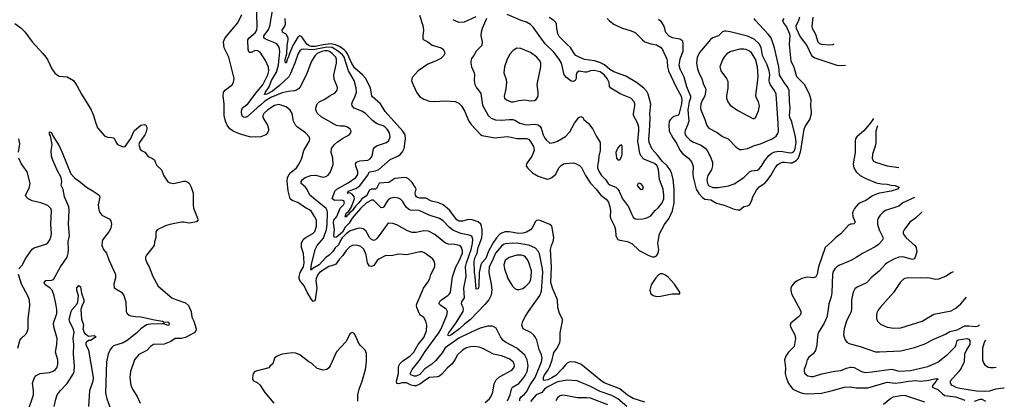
# Model space of a CAD drawing. Header units: inches. Extents: x 1173000 to 1307049, y 522583 to 678455.
# Tile 604 of 617: x 1251421 to 1261577, y 634884 to 638797. Entities that reach past the tile are written whole.
import ezdxf

# ---------------------------------------------------------------- set-up
doc = ezdxf.new("R2010")
doc.units = ezdxf.units.IN
doc.header["$MEASUREMENT"] = 0
doc.layers.add('B2653', color=7, linetype='Continuous')
doc.layers.add('B2663', color=7, linetype='Continuous')

msp = doc.modelspace()

# ---------------------------------------------------------------- linework, layer by layer
at = {"layer": 'B2653', "color": 5}
for points, elevation in [([(1256453, 634870), (1256482, 634930), (1256494, 634990), (1256503, 635010), (1256570, 635049), (1256610, 635096), (1256634, 635130), (1256654, 635170), (1256666, 635230), (1256656, 635290), (1256630, 635339), (1256550, 635411), (1256432, 635472), (1256409, 635489), (1256380, 635530), (1256336, 635616), (1256313, 635633), (1256297, 635637), (1256250, 635638), (1256170, 635617), (1256070, 635574), (1255950, 635514), (1255810, 635416), (1255778, 635362), (1255714, 635286), (1255673, 635247), (1255600, 635200), (1255550, 635141), (1255510, 635122), (1255490, 635123), (1255457, 635137), (1255448, 635150), (1255468, 635190), (1255540, 635280), (1255604, 635376), (1255746, 635570), (1255768, 635610), (1255826, 635750), (1255833, 635790), (1255823, 635810), (1255765, 635850), (1255748, 635870), (1255752, 635890), (1255771, 635910), (1255842, 635958), (1255855, 635970), (1255864, 635990), (1255887, 636147), (1255919, 636250), (1255950, 636305), (1255988, 636390), (1255990, 636410), (1255982, 636442), (1255970, 636459), (1255953, 636470), (1255910, 636480), (1255845, 636485), (1255814, 636494), (1255703, 636583), (1255637, 636617), (1255590, 636622), (1255510, 636604), (1255470, 636605), (1255422, 636622), (1255310, 636684), (1255270, 636698), (1255230, 636700), (1255210, 636688), (1255110, 636544), (1255090, 636527), (1255070, 636520), (1255050, 636532), (1255030, 636554), (1254990, 636620), (1254963, 636643), (1254930, 636649), (1254910, 636646), (1254830, 636620), (1254790, 636590), (1254749, 636550), (1254730, 636523), (1254710, 636476), (1254675, 636445), (1254650, 636409), (1254615, 636370), (1254577, 636343), (1254510, 636269), (1254446, 636234), (1254434, 636226), (1254430, 636216), (1254423, 636223), (1254430, 636275), (1254470, 636430), (1254490, 636470), (1254554, 636546), (1254585, 636635), (1254594, 636686), (1254597, 636810), (1254594, 636830), (1254582, 636850), (1254413, 636990), (1254387, 637047), (1254370, 637071), (1254325, 637110), (1254326, 637130), (1254339, 637150), (1254366, 637170), (1254423, 637190), (1254474, 637194), (1254550, 637174), (1254580, 637180), (1254604, 637196), (1254628, 637230), (1254654, 637306), (1254651, 637370), (1254635, 637430), (1254639, 637470), (1254667, 637510), (1254700, 637540), (1254750, 637574), (1254819, 637610), (1254836, 637630), (1254839, 637650), (1254829, 637670), (1254804, 637690), (1254770, 637701), (1254730, 637699), (1254690, 637707), (1254530, 637797), (1254494, 637830), (1254482, 637850), (1254476, 637870), (1254476, 637890), (1254490, 637930), (1254509, 637950), (1254570, 637977), (1254614, 638010), (1254676, 638044), (1254696, 638070), (1254700, 638090), (1254697, 638110), (1254666, 638186), (1254660, 638230), (1254689, 638350), (1254689, 638390), (1254681, 638410), (1254645, 638450), (1254616, 638470), (1254596, 638476), (1254570, 638477), (1254538, 638470), (1254491, 638450), (1254469, 638430), (1254431, 638369), (1254376, 638224), (1254314, 638106), (1254296, 638084), (1254276, 638070), (1254256, 638064), (1254190, 638058), (1254130, 638044), (1254010, 637995), (1253950, 637957), (1253905, 637915), (1253869, 637890), (1253770, 637798), (1253750, 637791), (1253730, 637792), (1253721, 637801), (1253714, 637814), (1253710, 637850), (1253711, 637870), (1253719, 637890), (1253775, 637930), (1253870, 638057), (1253930, 638127), (1253979, 638230), (1253992, 638270), (1253988, 638308), (1253958, 638378), (1253902, 638462), (1253870, 638479), (1253844, 638476), (1253810, 638459), (1253790, 638459), (1253785, 638465), (1253778, 638490), (1253776, 638590), (1253788, 638612), (1253850, 638661), (1253866, 638690), (1253872, 638732), (1253863, 638970)], 960), ([(1256223, 634850), (1256268, 634890), (1256282, 634910), (1256302, 634958), (1256315, 635045), (1256335, 635085), (1256370, 635115), (1256496, 635184), (1256518, 635210), (1256524, 635230), (1256521, 635250), (1256511, 635270), (1256470, 635300), (1256390, 635331), (1256309, 635349), (1256205, 635405), (1256161, 635421), (1256110, 635428), (1256070, 635425), (1256030, 635414), (1255989, 635390), (1255937, 635343), (1255910, 635290), (1255883, 635250), (1255830, 635207), (1255777, 635143), (1255750, 635122), (1255730, 635115), (1255650, 635108), (1255610, 635085), (1255550, 635042), (1255510, 635024), (1255490, 635023), (1255460, 635030), (1255410, 635055), (1255366, 635054), (1255330, 635043), (1255310, 635047), (1255308, 635070), (1255328, 635150), (1255327, 635210), (1255331, 635230), (1255342, 635250), (1255370, 635279), (1255448, 635332), (1255485, 635370), (1255532, 635448), (1255590, 635520), (1255616, 635590), (1255620, 635650), (1255611, 635691), (1255590, 635728), (1255556, 635750), (1255545, 635765), (1255519, 635830), (1255515, 635850), (1255517, 635870), (1255564, 635970), (1255586, 636030), (1255630, 636091), (1255651, 636130), (1255663, 636170), (1255702, 636250), (1255705, 636285), (1255697, 636310), (1255681, 636330), (1255658, 636350), (1255590, 636396), (1255570, 636406), (1255550, 636405), (1255413, 636373), (1255330, 636382), (1255270, 636368), (1255190, 636363), (1255126, 636330), (1255110, 636316), (1255075, 636265), (1255050, 636253), (1255030, 636258), (1255010, 636290), (1254994, 636374), (1254970, 636433), (1254939, 636459), (1254910, 636471), (1254886, 636474), (1254850, 636469), (1254825, 636455), (1254790, 636420), (1254754, 636366), (1254715, 636325), (1254681, 636279), (1254670, 636270), (1254610, 636252), (1254512, 636190), (1254495, 636170), (1254478, 636130), (1254475, 636110), (1254485, 636030), (1254469, 635911), (1254462, 635898), (1254450, 635891), (1254430, 635912), (1254385, 635990), (1254355, 636055), (1254310, 636110), (1254303, 636130), (1254303, 636150), (1254315, 636190), (1254348, 636250), (1254356, 636290), (1254348, 636388), (1254329, 636450), (1254327, 636493), (1254346, 636530), (1254365, 636550), (1254445, 636595), (1254465, 636615), (1254484, 636670), (1254481, 636730), (1254462, 636770), (1254430, 636819), (1254410, 636839), (1254370, 636859), (1254290, 636912), (1254230, 636933), (1254211, 636950), (1254192, 637032), (1254179, 637130), (1254185, 637170), (1254200, 637200), (1254219, 637221), (1254275, 637270), (1254304, 637310), (1254331, 637370), (1254351, 637450), (1254411, 637550), (1254413, 637570), (1254406, 637590), (1254368, 637630), (1254288, 637688), (1254265, 637710), (1254246, 637750), (1254231, 637830), (1254210, 637866), (1254170, 637899), (1254118, 637918), (1254090, 637922), (1254048, 637912), (1253980, 637870), (1253939, 637830), (1253929, 637810), (1253928, 637790), (1253978, 637710), (1253988, 637672), (1253986, 637654), (1253978, 637630), (1253961, 637610), (1253909, 637591), (1253855, 637585), (1253790, 637590), (1253690, 637620), (1253623, 637650), (1253590, 637673), (1253562, 637710), (1253545, 637750), (1253531, 637810), (1253530, 637930), (1253520, 638010), (1253525, 638050), (1253544, 638076), (1253615, 638130), (1253628, 638152), (1253634, 638190), (1253580, 638410), (1253529, 638509), (1253525, 638570), (1253537, 638603), (1253553, 638627), (1253670, 638766), (1253714, 638850)], 980), ([(1256579, 634870), (1256579, 634890), (1256593, 634910), (1256626, 634934), (1256650, 634962), (1256686, 635034), (1256738, 635110), (1256803, 635270), (1256811, 635310), (1256802, 635342), (1256778, 635398), (1256754, 635494), (1256742, 635522), (1256725, 635545), (1256692, 635572), (1256614, 635610), (1256601, 635650), (1256611, 635690), (1256638, 635742), (1256668, 635790), (1256787, 635953), (1256802, 635998), (1256816, 636190), (1256813, 636230), (1256783, 636383), (1256770, 636413), (1256743, 636443), (1256673, 636473), (1256570, 636492), (1256507, 636493), (1256430, 636487), (1256410, 636479), (1256390, 636462), (1256330, 636390), (1256296, 636310), (1256265, 636250), (1256260, 636190), (1256285, 636070), (1256292, 636010), (1256283, 635957), (1256261, 635910), (1256220, 635860), (1256072, 635708), (1256010, 635659), (1255959, 635610), (1255870, 635547), (1255850, 635539), (1255842, 635542), (1255839, 635550), (1255846, 635570), (1255921, 635670), (1255994, 635790), (1255998, 635810), (1255997, 635830), (1255984, 635850), (1255979, 635870), (1255981, 635890), (1256008, 635930), (1256004, 636030), (1256028, 636150), (1256021, 636250), (1256030, 636290), (1256078, 636430), (1256092, 636490), (1256096, 636536), (1256085, 636565), (1256058, 636578), (1255970, 636595), (1255890, 636628), (1255850, 636659), (1255790, 636724), (1255750, 636749), (1255644, 636784), (1255543, 636830), (1255454, 636834), (1255430, 636843), (1255406, 636866), (1255370, 636927), (1255350, 636946), (1255330, 636957), (1255290, 636965), (1255250, 636958), (1255230, 636949), (1255210, 636928), (1255178, 636870), (1255170, 636861), (1255150, 636857), (1255070, 636938), (1255050, 636938), (1255000, 636910), (1254935, 636850), (1254870, 636777), (1254849, 636750), (1254821, 636699), (1254780, 636660), (1254752, 636608), (1254690, 636555), (1254670, 636554), (1254663, 636570), (1254668, 636630), (1254657, 636703), (1254661, 636730), (1254693, 636770), (1254726, 636854), (1254761, 636890), (1254770, 636910), (1254763, 636930), (1254754, 636934), (1254730, 636937), (1254672, 636932), (1254644, 636950), (1254671, 637029), (1254691, 637049), (1254810, 637115), (1254888, 637170), (1254903, 637190), (1254909, 637210), (1254908, 637230), (1254887, 637290), (1254886, 637310), (1254896, 637330), (1254930, 637344), (1255011, 637349), (1255037, 637363), (1255056, 637390), (1255072, 637468), (1255080, 637480), (1255103, 637497), (1255204, 637530), (1255229, 637551), (1255244, 637590), (1255236, 637630), (1255211, 637670), (1255190, 637689), (1255170, 637703), (1255110, 637724), (1255090, 637735), (1255059, 637759), (1254989, 637829), (1254950, 637854), (1254870, 637887), (1254850, 637910), (1254848, 637930), (1254853, 637950), (1254883, 638010), (1254894, 638050), (1254892, 638090), (1254871, 638170), (1254812, 638272), (1254768, 638410), (1254750, 638435), (1254711, 638470), (1254646, 638510), (1254590, 638516), (1254450, 638486), (1254350, 638495), (1254328, 638490), (1254310, 638475), (1254294, 638450), (1254260, 638350), (1254216, 638244), (1254197, 638210), (1254100, 638120), (1254030, 638062), (1253970, 638029), (1253947, 638027), (1253957, 638050), (1253993, 638107), (1254020, 638170), (1254070, 638257), (1254090, 638330), (1254106, 638470), (1254096, 638516), (1254072, 638550), (1254044, 638564), (1253957, 638597), (1253938, 638610), (1253939, 638630), (1253985, 638690), (1254003, 638730), (1254031, 638909)], 940), ([(1255544, 638844), (1255579, 638739), (1255586, 638690), (1255578, 638630), (1255581, 638601), (1255590, 638589), (1255631, 638570), (1255675, 638535), (1255770, 638507), (1255794, 638490), (1255804, 638464), (1255805, 638450), (1255797, 638430), (1255764, 638396), (1255711, 638370), (1255630, 638339), (1255530, 638269), (1255470, 638203), (1255463, 638170), (1255469, 638150), (1255515, 638050), (1255546, 638006), (1255590, 637977), (1255650, 637959), (1255695, 637955), (1255810, 637962), (1255913, 637953), (1255950, 637937), (1255980, 637910), (1256013, 637850), (1256050, 637760), (1256078, 637718), (1256174, 637614), (1256190, 637604), (1256321, 637581), (1256450, 637592), (1256490, 637588), (1256550, 637572), (1256650, 637572), (1256670, 637565), (1256687, 637547), (1256722, 637490), (1256729, 637450), (1256705, 637390), (1256650, 637310), (1256647, 637290), (1256658, 637270), (1256710, 637219), (1256770, 637183), (1256850, 637156), (1256870, 637154), (1256890, 637160), (1256910, 637170), (1256950, 637206), (1256983, 637270), (1257005, 637295), (1257030, 637310), (1257050, 637316), (1257130, 637321), (1257155, 637315), (1257195, 637295), (1257215, 637275), (1257258, 637190), (1257310, 637113), (1257369, 637050), (1257414, 636990), (1257470, 636949), (1257495, 636915), (1257509, 636870), (1257514, 636830), (1257511, 636770), (1257514, 636750), (1257557, 636670), (1257567, 636630), (1257571, 636570), (1257590, 636533), (1257610, 636524), (1257690, 636511), (1257719, 636499), (1257734, 636490), (1257810, 636420), (1257910, 636366), (1257950, 636352), (1257970, 636352), (1257990, 636364), (1258006, 636390), (1258014, 636430), (1258005, 636490), (1258007, 636510), (1258021, 636590), (1258072, 636688), (1258122, 636750), (1258154, 636826), (1258172, 636910), (1258172, 637050), (1258161, 637150), (1258147, 637210), (1258131, 637250), (1258101, 637290), (1258050, 637335), (1258001, 637401), (1257944, 637464), (1257915, 637530), (1257911, 637570), (1257919, 637650), (1257924, 637784), (1257921, 637830), (1257932, 637928), (1257904, 638030), (1257890, 638058), (1257860, 638090), (1257784, 638150), (1257674, 638214), (1257550, 638260), (1257510, 638285), (1257452, 638332), (1257412, 638352), (1257350, 638372), (1257248, 638388), (1257193, 638410), (1257159, 638430), (1257141, 638450), (1257103, 638510), (1257064, 638544), (1256985, 638625), (1256973, 638653), (1256960, 638710), (1256958, 638750), (1256950, 638767), (1256930, 638788), (1256881, 638821)], 920), ([(1255890, 638800), (1255922, 638782), (1255952, 638772), (1256010, 638776), (1256130, 638829)], 940), ([(1256236, 638810), (1256231, 638791), (1256193, 638707), (1256180, 638670), (1256178, 638630), (1256191, 638569), (1256187, 638530), (1256130, 638472), (1256107, 638430), (1256082, 638398), (1256073, 638370), (1256073, 638353), (1256080, 638310), (1256109, 638250), (1256112, 638232), (1256108, 638170), (1256116, 638130), (1256130, 638103), (1256178, 638038), (1256195, 637915), (1256253, 637810), (1256283, 637783), (1256330, 637766), (1256390, 637761), (1256470, 637770), (1256508, 637768), (1256530, 637761), (1256580, 637730), (1256630, 637716), (1256653, 637713), (1256730, 637720), (1256770, 637713), (1256790, 637696), (1256800, 637680), (1256822, 637610), (1256837, 637577), (1256850, 637560), (1256890, 637526), (1256930, 637530), (1256970, 637545), (1257050, 637594), (1257097, 637643), (1257145, 637730), (1257190, 637790), (1257210, 637800), (1257217, 637797), (1257230, 637788), (1257241, 637770), (1257290, 637728), (1257334, 637670), (1257370, 637595), (1257400, 637550), (1257408, 637530), (1257409, 637450), (1257395, 637390), (1257393, 637347), (1257381, 637290), (1257382, 637270), (1257397, 637230), (1257422, 637190), (1257463, 637150), (1257490, 637109), (1257510, 637096), (1257570, 637070), (1257592, 637050), (1257605, 637030), (1257638, 636950), (1257700, 636870), (1257734, 636790), (1257750, 636762), (1257770, 636744), (1257790, 636740), (1257850, 636744), (1257890, 636756), (1257930, 636775), (1257977, 636830), (1258010, 636860), (1258049, 636910), (1258065, 636950), (1258067, 636990), (1258059, 637050), (1258021, 637150), (1258010, 637250), (1257997, 637290), (1257970, 637315), (1257859, 637359), (1257831, 637390), (1257819, 637419), (1257797, 637550), (1257808, 637650), (1257806, 637690), (1257793, 637733), (1257752, 637810), (1257751, 637830), (1257761, 637870), (1257766, 637910), (1257766, 637930), (1257760, 637950), (1257725, 637990), (1257621, 638030), (1257519, 638090), (1257505, 638110), (1257501, 638150), (1257482, 638190), (1257450, 638230), (1257410, 638259), (1257347, 638273), (1257310, 638272), (1257270, 638258), (1257250, 638256), (1257190, 638266), (1257167, 638250), (1257161, 638230), (1257161, 638190), (1257151, 638170), (1257130, 638159), (1257110, 638164), (1257061, 638201), (1257039, 638230), (1257010, 638350), (1256987, 638390), (1256930, 638463), (1256842, 638550), (1256719, 638719), (1256690, 638748), (1256650, 638773), (1256594, 638790), (1256449, 638850)], 940), ([(1259465, 638825), (1259456, 638790), (1259428, 638730), (1259432, 638710), (1259470, 638622), (1259539, 638530), (1259587, 638427), (1259624, 638404), (1259818, 638338), (1259850, 638329), (1259906, 638326), (1259938, 638330)], 920), ([(1259602, 638822), (1259591, 638730), (1259596, 638710), (1259630, 638648), (1259655, 638570), (1259670, 638553), (1259690, 638544), (1259770, 638538), (1259810, 638542), (1259822, 638549)], 940), ([(1251370, 638757), (1251434, 638714), (1251473, 638673), (1251550, 638570), (1251659, 638450), (1251690, 638410), (1251710, 638379), (1251752, 638290), (1251785, 638245), (1251810, 638225), (1251830, 638217), (1251910, 638210), (1251976, 638170), (1252010, 638120), (1252059, 638030), (1252157, 637870), (1252184, 637810), (1252202, 637742), (1252224, 637684), (1252298, 637598), (1252330, 637586), (1252370, 637583), (1252395, 637575), (1252404, 637564), (1252416, 637530), (1252431, 637510), (1252490, 637488), (1252510, 637491), (1252567, 637573), (1252590, 637630), (1252606, 637654), (1252670, 637711), (1252710, 637718), (1252722, 637710), (1252731, 637691), (1252731, 637671), (1252721, 637630), (1252713, 637610), (1252656, 637530), (1252651, 637511), (1252664, 637464), (1252684, 637444), (1252711, 637431), (1252746, 637386), (1252790, 637367), (1252810, 637352), (1252821, 637321), (1252836, 637296), (1252884, 637250), (1252908, 637188), (1252950, 637126), (1252970, 637115), (1253011, 637109), (1253110, 637133), (1253130, 637133), (1253150, 637127), (1253170, 637111), (1253191, 637071), (1253209, 637010), (1253209, 636890), (1253213, 636853), (1253254, 636750), (1253258, 636730), (1253245, 636715), (1253190, 636702), (1253170, 636700), (1253110, 636710), (1253090, 636709), (1252970, 636687), (1252926, 636674), (1252838, 636630), (1252825, 636610), (1252826, 636550), (1252810, 636506), (1252807, 636470), (1252728, 636370), (1252719, 636350), (1252718, 636330), (1252732, 636292), (1252756, 636250), (1252793, 636150), (1252851, 636050), (1252992, 635932), (1253041, 635910), (1253130, 635880), (1253163, 635850), (1253191, 635791), (1253198, 635730), (1253216, 635690), (1253242, 635610), (1253238, 635590), (1253220, 635570), (1253130, 635521), (1253090, 635511), (1253026, 635510), (1252981, 635479), (1252910, 635454), (1252801, 635450), (1252770, 635430), (1252732, 635388), (1252650, 635345), (1252604, 635290), (1252564, 635170), (1252557, 635110), (1252569, 635030), (1252585, 634990), (1252634, 634914), (1252664, 634844)], 980), ([(1257870, 634855), (1257750, 634892), (1257690, 634926), (1257610, 634993), (1257450, 635055), (1257417, 635077), (1257210, 635247), (1257150, 635267), (1257110, 635272), (1257090, 635267), (1257070, 635258), (1257050, 635241), (1257019, 635201), (1256950, 635130), (1256910, 635104), (1256870, 635086), (1256830, 635077), (1256823, 635083), (1256824, 635110), (1256832, 635130), (1256873, 635187), (1256890, 635223), (1256913, 635290), (1256932, 635368), (1256964, 635410), (1256993, 635470), (1256997, 635490), (1256996, 635570), (1257021, 635690), (1257020, 635710), (1256989, 635769), (1256971, 635830), (1256970, 635910), (1256916, 636030), (1256901, 636090), (1256907, 636247), (1256898, 636430), (1256908, 636470), (1256925, 636510), (1256931, 636550), (1256914, 636654), (1256909, 636670), (1256890, 636687), (1256790, 636727), (1256768, 636732), (1256752, 636728), (1256742, 636718), (1256708, 636652), (1256691, 636630), (1256650, 636608), (1256610, 636597), (1256570, 636595), (1256470, 636611), (1256430, 636609), (1256390, 636596), (1256370, 636583), (1256339, 636550), (1256310, 636504), (1256257, 636410), (1256230, 636336), (1256188, 636292), (1256177, 636270), (1256162, 636190), (1256158, 636050), (1256150, 636022), (1256130, 636019), (1256120, 636150), (1256112, 636190), (1256108, 636310), (1256118, 636350), (1256141, 636390), (1256150, 636450), (1256189, 636550), (1256193, 636590), (1256190, 636630), (1256185, 636670), (1256177, 636690), (1256150, 636714), (1256090, 636736), (1256050, 636737), (1255990, 636719), (1255950, 636720), (1255930, 636733), (1255854, 636834), (1255790, 636890), (1255745, 636910), (1255670, 636926), (1255610, 636957), (1255550, 636957), (1255523, 636964), (1255513, 636973), (1255503, 636990), (1255502, 637010), (1255510, 637050), (1255501, 637070), (1255470, 637119), (1255430, 637156), (1255410, 637167), (1255390, 637171), (1255290, 637159), (1255230, 637119), (1255128, 637112), (1255101, 637059), (1255090, 637049), (1255050, 637049), (1255030, 637039), (1254997, 636983), (1254950, 636950), (1254920, 636910), (1254884, 636876), (1254850, 636828), (1254838, 636822), (1254833, 636810), (1254819, 636801), (1254810, 636787), (1254798, 636782), (1254790, 636766), (1254783, 636763), (1254777, 636770), (1254790, 636804), (1254817, 636823), (1254840, 636860), (1254875, 636950), (1254870, 636970), (1254850, 636999), (1254828, 637012), (1254799, 637010), (1254808, 637012), (1254811, 637030), (1254890, 637056), (1254930, 637085), (1255009, 637190), (1255030, 637230), (1255090, 637240), (1255127, 637253), (1255244, 637356), (1255321, 637390), (1255350, 637411), (1255370, 637434), (1255386, 637470), (1255400, 637570), (1255397, 637610), (1255372, 637650), (1255190, 637850), (1255144, 637930), (1255061, 638001), (1255054, 638014), (1255040, 638090), (1254992, 638190), (1254957, 638230), (1254878, 638298), (1254846, 638346), (1254804, 638444), (1254790, 638466), (1254768, 638488), (1254721, 638521), (1254679, 638539), (1254630, 638547), (1254550, 638539), (1254470, 638521), (1254430, 638522), (1254408, 638528), (1254384, 638544), (1254330, 638622), (1254310, 638630), (1254290, 638618), (1254239, 638530), (1254200, 638440), (1254190, 638405), (1254183, 638397), (1254170, 638350), (1254161, 638361), (1254160, 638390), (1254176, 638444), (1254180, 638530), (1254191, 638590), (1254189, 638609), (1254170, 638648), (1254133, 638670), (1254128, 638690), (1254156, 638730), (1254162, 638750), (1254161, 638810)], 920), ([(1257481, 638810), (1257505, 638785), (1257550, 638752), (1257630, 638712), (1257730, 638683), (1257770, 638667), (1257844, 638590), (1257870, 638570), (1257930, 638550), (1257990, 638538), (1258030, 638515), (1258053, 638490), (1258096, 638390), (1258101, 638370), (1258103, 638310), (1258114, 638270), (1258188, 638108), (1258243, 638010), (1258251, 637970), (1258249, 637930), (1258219, 637821), (1258209, 637811), (1258170, 637798), (1258150, 637787), (1258133, 637770), (1258122, 637750), (1258116, 637710), (1258122, 637650), (1258158, 637578), (1258198, 637518), (1258231, 637451), (1258258, 637418), (1258321, 637370), (1258352, 637332), (1258368, 637288), (1258363, 637210), (1258367, 637173), (1258400, 637050), (1258425, 637005), (1258465, 636965), (1258490, 636948), (1258550, 636940), (1258610, 636906), (1258687, 636887), (1258790, 636846), (1258830, 636837), (1258850, 636838), (1258890, 636873), (1258930, 636880), (1258950, 636890), (1258970, 636928), (1258985, 636970), (1259021, 637039), (1259050, 637075), (1259106, 637114), (1259130, 637139), (1259170, 637192), (1259214, 637270), (1259239, 637301), (1259262, 637318), (1259290, 637328), (1259310, 637330), (1259370, 637321), (1259390, 637323), (1259430, 637347), (1259450, 637368), (1259462, 637390), (1259479, 637450), (1259514, 637670), (1259524, 637696), (1259570, 637770), (1259587, 637830), (1259590, 637850), (1259583, 637910), (1259586, 637970), (1259567, 638030), (1259516, 638130), (1259436, 638210), (1259410, 638303), (1259379, 638370), (1259362, 638542), (1259367, 638630), (1259364, 638650), (1259330, 638726), (1259299, 638770), (1259294, 638790), (1259306, 638810)], 920), ([(1258010, 638802), (1258030, 638785), (1258065, 638730), (1258084, 638670), (1258118, 638630), (1258150, 638614), (1258230, 638600), (1258249, 638589), (1258258, 638578), (1258263, 638550), (1258263, 638470), (1258230, 638390), (1258221, 638330), (1258231, 638290), (1258270, 638210), (1258298, 638110), (1258342, 638010), (1258342, 637990), (1258327, 637950), (1258312, 637870), (1258323, 637750), (1258311, 637709), (1258285, 637655), (1258281, 637630), (1258287, 637610), (1258296, 637596), (1258337, 637557), (1258370, 637536), (1258450, 637503), (1258492, 637472), (1258511, 637450), (1258542, 637390), (1258568, 637330), (1258569, 637290), (1258556, 637250), (1258520, 637190), (1258509, 637150), (1258515, 637110), (1258527, 637090), (1258540, 637080), (1258570, 637067), (1258627, 637067), (1258734, 637086), (1258790, 637104), (1258890, 637172), (1258950, 637229), (1258970, 637238), (1259030, 637246), (1259050, 637261), (1259070, 637284), (1259112, 637350), (1259150, 637396), (1259179, 637421), (1259210, 637434), (1259250, 637441), (1259290, 637440), (1259370, 637426), (1259390, 637430), (1259410, 637443), (1259421, 637470), (1259429, 637530), (1259424, 637590), (1259384, 637744), (1259364, 637790), (1259361, 637810), (1259367, 637890), (1259361, 637950), (1259359, 638070), (1259339, 638110), (1259305, 638150), (1259260, 638230), (1259250, 638310), (1259207, 638507), (1259171, 638610), (1259143, 638650), (1259010, 638790), (1258997, 638810)], 940), ([(1251510, 634770), (1251562, 634930), (1251563, 634970), (1251554, 635050), (1251574, 635110), (1251591, 635129), (1251631, 635149), (1251730, 635162), (1251766, 635174), (1251790, 635190), (1251806, 635210), (1251816, 635244), (1251814, 635290), (1251791, 635370), (1251805, 635450), (1251809, 635510), (1251775, 635630), (1251771, 635669), (1251803, 635770), (1251804, 635810), (1251798, 635850), (1251776, 635950), (1251756, 636010), (1251733, 636033), (1251685, 636065), (1251672, 636090), (1251690, 636110), (1251749, 636111), (1251770, 636118), (1251843, 636250), (1251911, 636350), (1251921, 636390), (1251924, 636430), (1251921, 636510), (1251936, 636570), (1251923, 636690), (1251932, 636832), (1251927, 636867), (1251884, 636970), (1251868, 637048), (1251850, 637089), (1251855, 637130), (1251849, 637170), (1251810, 637238), (1251762, 637350), (1251750, 637390), (1251746, 637450), (1251756, 637510), (1251739, 637599), (1251730, 637618), (1251730, 637642), (1251750, 637636), (1251762, 637602), (1251830, 637496), (1251861, 637430), (1251947, 637207), (1251990, 637165), (1252050, 637124), (1252110, 637070), (1252170, 637037), (1252241, 636990), (1252247, 636967), (1252230, 636890), (1252238, 636838), (1252248, 636810), (1252270, 636784), (1252343, 636743), (1252363, 636723), (1252368, 636690), (1252361, 636650), (1252340, 636610), (1252280, 636530), (1252272, 636510), (1252270, 636470), (1252285, 636430), (1252316, 636390), (1252342, 636322), (1252410, 636170), (1252410, 636138), (1252392, 636070), (1252394, 636034), (1252470, 635990), (1252496, 635956), (1252515, 635890), (1252521, 635790), (1252529, 635769), (1252550, 635751), (1252566, 635746), (1252617, 635737), (1252670, 635734), (1252810, 635702), (1252894, 635690), (1252910, 635680), (1252950, 635682), (1252962, 635670), (1252958, 635650), (1252950, 635645), (1252910, 635661), (1252890, 635662), (1252770, 635658), (1252730, 635651), (1252671, 635610), (1252631, 635569), (1252529, 635490), (1252490, 635468), (1252390, 635435), (1252370, 635420), (1252350, 635390), (1252334, 635350), (1252318, 635270), (1252306, 634950), (1252320, 634890), (1252364, 634770)], 960), ([(1251408, 637432), (1251423, 637517), (1251414, 637570)], 980), ([(1251413, 636230), (1251450, 636270), (1251476, 636330), (1251550, 636431), (1251570, 636445), (1251690, 636485), (1251710, 636497), (1251732, 636528), (1251744, 636556), (1251750, 636590), (1251741, 636690), (1251750, 636830), (1251742, 636850), (1251710, 636883), (1251639, 636910), (1251549, 636930), (1251507, 636950), (1251487, 636970), (1251481, 636990), (1251520, 637060), (1251530, 637110), (1251497, 637230), (1251436, 637316), (1251414, 637370)], 980), ([(1260000, 636691), (1259990, 636690), (1259970, 636680), (1259892, 636590), (1259843, 636557), (1259799, 636510), (1259730, 636450), (1259660, 636250), (1259646, 636174), (1259633, 636147), (1259610, 636138), (1259543, 636143), (1259490, 636129), (1259446, 636110), (1259414, 636090), (1259385, 636055), (1259375, 636030), (1259374, 636010), (1259383, 635970), (1259470, 635808), (1259477, 635790), (1259479, 635770), (1259470, 635750), (1259450, 635730), (1259375, 635670), (1259369, 635650), (1259373, 635630), (1259418, 635550), (1259424, 635510), (1259411, 635430), (1259350, 635369), (1259324, 635330), (1259310, 635290), (1259319, 635210), (1259317, 635150), (1259326, 635110), (1259350, 635049), (1259395, 634990), (1259470, 634953), (1259510, 634944), (1259550, 634942), (1259690, 634949), (1259790, 634970), (1259930, 635011), (1259992, 635012), (1260000, 635011)], 920), ([(1260000, 636320), (1259970, 636304), (1259870, 636264), (1259849, 636251), (1259828, 636230), (1259810, 636195), (1259804, 636170), (1259798, 635982), (1259790, 635939), (1259769, 635870), (1259758, 635790), (1259745, 635730), (1259720, 635670), (1259658, 635570), (1259649, 635531), (1259645, 635445), (1259631, 635389), (1259607, 635353), (1259560, 635320), (1259543, 635290), (1259535, 635250), (1259513, 635190), (1259512, 635170), (1259519, 635150), (1259550, 635128), (1259590, 635118), (1259610, 635118), (1259694, 635146), (1259830, 635175), (1259890, 635183), (1259950, 635207), (1259990, 635217), (1260000, 635216)], 940), ([(1251402, 635410), (1251423, 635490), (1251436, 635510), (1251485, 635555), (1251500, 635580), (1251507, 635610), (1251510, 635710), (1251527, 635850), (1251524, 635904), (1251506, 635950), (1251439, 636070), (1251408, 636170)], 980), ([(1251777, 634810), (1251794, 634886), (1251809, 634931), (1251838, 634970), (1251910, 635046), (1251976, 635150), (1251983, 635170), (1251987, 635230), (1251975, 635350), (1251981, 635450), (1251972, 635510), (1251982, 635578), (1251972, 635612), (1251934, 635690), (1251930, 635710), (1251940, 635730), (1251952, 635790), (1251964, 635810), (1252013, 635867), (1252022, 635890), (1252028, 635950), (1252009, 636010), (1252010, 636033), (1252030, 636058), (1252050, 636045), (1252060, 635980), (1252083, 635910), (1252082, 635890), (1252064, 635850), (1252053, 635810), (1252059, 635710), (1252074, 635674), (1252078, 635650), (1252073, 635610), (1252090, 635566), (1252130, 635534), (1252190, 635541), (1252210, 635530), (1252150, 635490), (1252130, 635490), (1252110, 635475), (1252105, 635465), (1252104, 635450), (1252132, 635392), (1252179, 635110), (1252174, 635070), (1252142, 634970), (1252131, 634809)], 940), ([(1260000, 635816), (1259996, 635790), (1259948, 635690), (1259924, 635610), (1259920, 635550), (1259925, 635525), (1259936, 635496), (1259953, 635473), (1259978, 635458), (1260000, 635452)], 960), ([(1254910, 634866), (1254910, 634930), (1254922, 634990), (1254954, 635070), (1254987, 635190), (1254997, 635270), (1254997, 635357), (1254986, 635390), (1254938, 635438), (1254921, 635461), (1254890, 635533), (1254870, 635561), (1254850, 635573), (1254830, 635564), (1254784, 635476), (1254690, 635372), (1254624, 635230), (1254610, 635209), (1254588, 635192), (1254550, 635184), (1254490, 635202), (1254430, 635256), (1254404, 635270), (1254310, 635344), (1254270, 635361), (1254230, 635365), (1254130, 635351), (1254076, 635330), (1254051, 635310), (1254031, 635250), (1254005, 635230), (1253990, 635208), (1253848, 635172), (1253831, 635150), (1253821, 635110), (1253823, 635090), (1253834, 635074), (1253870, 635058), (1253900, 635030), (1253950, 634956), (1254044, 634844)], 1020), ([(1257683, 634810), (1257590, 634889), (1257530, 634923), (1257410, 634966), (1257310, 635018), (1257170, 635075), (1257070, 635081), (1256970, 635064), (1256862, 635010), (1256835, 634990), (1256806, 634954), (1256750, 634932), (1256690, 634862)], 940), ([(1257489, 634829), (1257310, 634895), (1257270, 634899), (1257170, 634899), (1257050, 634925), (1257014, 634926), (1256990, 634916), (1256970, 634898), (1256952, 634870)], 960)]:
    msp.add_lwpolyline(points, dxfattribs=dict(at, elevation=elevation))
for points, elevation in [([(1258710, 638680), (1258690, 638679), (1258669, 638671), (1258630, 638632), (1258570, 638611), (1258547, 638593), (1258436, 638464), (1258409, 638411), (1258402, 638350), (1258412, 638290), (1258426, 638250), (1258458, 638190), (1258474, 638130), (1258494, 638090), (1258499, 638070), (1258488, 638012), (1258463, 637970), (1258448, 637930), (1258442, 637890), (1258446, 637870), (1258488, 637770), (1258508, 637708), (1258530, 637680), (1258614, 637634), (1258670, 637593), (1258730, 637568), (1258810, 637485), (1258831, 637470), (1258850, 637461), (1258870, 637460), (1258930, 637469), (1259001, 637499), (1259063, 637517), (1259183, 637570), (1259223, 637597), (1259245, 637630), (1259249, 637650), (1259246, 637730), (1259224, 638030), (1259208, 638068), (1259166, 638126), (1259155, 638150), (1259153, 638170), (1259158, 638230), (1259151, 638271), (1259132, 638332), (1259084, 638430), (1259070, 638510), (1259050, 638550), (1258998, 638598), (1258930, 638628), (1258750, 638674)], 960), ([(1256550, 638505), (1256510, 638481), (1256478, 638441), (1256450, 638390), (1256422, 638310), (1256414, 638250), (1256440, 638180), (1256444, 638150), (1256436, 638084), (1256420, 638010), (1256422, 637990), (1256441, 637970), (1256490, 637952), (1256510, 637950), (1256570, 637965), (1256630, 637972), (1256690, 637960), (1256730, 637964), (1256750, 637975), (1256770, 638010), (1256770, 638050), (1256760, 638130), (1256795, 638310), (1256796, 638350), (1256791, 638370), (1256754, 638410), (1256690, 638458), (1256590, 638502)], 960), ([(1258890, 638495), (1258850, 638494), (1258755, 638470), (1258716, 638444), (1258690, 638418), (1258670, 638384), (1258642, 638310), (1258653, 638270), (1258713, 638193), (1258724, 638164), (1258726, 638094), (1258713, 638010), (1258713, 637990), (1258725, 637950), (1258750, 637918), (1258830, 637862), (1258990, 637776), (1259010, 637785), (1259042, 637858), (1259052, 637910), (1259043, 637950), (1259021, 637990), (1259014, 638014), (1259037, 638210), (1259030, 638310), (1259010, 638390), (1258970, 638456), (1258950, 638474), (1258914, 638490)], 980), ([(1257630, 637509), (1257610, 637501), (1257590, 637475), (1257570, 637430), (1257576, 637370), (1257590, 637354), (1257610, 637353), (1257630, 637383), (1257637, 637410), (1257637, 637490)], 960), ([(1257810, 637112), (1257802, 637110), (1257791, 637090), (1257810, 637063), (1257830, 637046), (1257850, 637052), (1257854, 637070), (1257850, 637082), (1257830, 637105)], 960), ([(1256597, 636370), (1256550, 636370), (1256470, 636346), (1256445, 636330), (1256430, 636314), (1256416, 636270), (1256422, 636230), (1256456, 636130), (1256504, 636050), (1256530, 636025), (1256550, 636016), (1256570, 636015), (1256610, 636026), (1256643, 636050), (1256675, 636085), (1256690, 636110), (1256698, 636142), (1256702, 636210), (1256670, 636306), (1256657, 636330), (1256639, 636350), (1256622, 636362)], 960), ([(1258050, 636178), (1258030, 636177), (1258010, 636167), (1257982, 636138), (1257936, 636064), (1257922, 636010), (1257932, 635972), (1257954, 635954), (1257990, 635945), (1258030, 635947), (1258150, 635973), (1258229, 635971), (1258232, 635988), (1258176, 636070), (1258110, 636144), (1258084, 636164)], 920)]:
    msp.add_lwpolyline(points, close=True, dxfattribs=dict(at, elevation=elevation))
at = {"layer": 'B2663', "color": 5}
for points, elevation in [([(1260228, 637780), (1260201, 637739), (1260130, 637653), (1260055, 637590), (1260043, 637570), (1260039, 637550), (1260040, 637430), (1260020, 637310), (1260024, 637270), (1260048, 637228), (1260090, 637192), (1260143, 637163), (1260256, 637116), (1260310, 637104), (1260370, 637103), (1260410, 637092), (1260450, 637089), (1260493, 637070), (1260475, 637050), (1260410, 637030), (1260291, 637010), (1260250, 636997), (1260219, 636981), (1260150, 636934), (1260090, 636908), (1260063, 636890), (1260032, 636850), (1260012, 636810), (1260015, 636770), (1260039, 636710), (1260037, 636703), (1260026, 636694), (1260000, 636691)], 920), ([(1260268, 637702), (1260251, 637650), (1260253, 637527), (1260246, 637494), (1260217, 637410), (1260214, 637370), (1260224, 637344), (1260248, 637328), (1260370, 637291), (1260490, 637275)], 940), ([(1260651, 636966), (1260530, 636911), (1260490, 636877), (1260353, 636830), (1260327, 636813), (1260297, 636783), (1260277, 636750), (1260270, 636730), (1260268, 636690), (1260287, 636630), (1260327, 636550), (1260326, 636534), (1260319, 636521), (1260279, 636481), (1260245, 636455), (1260113, 636387), (1260050, 636347), (1260000, 636320)], 940), ([(1260729, 636814), (1260727, 636813), (1260662, 636750), (1260602, 636710), (1260543, 636630), (1260533, 636610), (1260533, 636590), (1260564, 636550), (1260654, 636470), (1260667, 636450), (1260674, 636406), (1260657, 636350), (1260646, 636334), (1260630, 636327), (1260530, 636354), (1260490, 636350), (1260437, 636330), (1260370, 636291), (1260350, 636274), (1260290, 636210), (1260210, 636142), (1260155, 636085), (1260058, 636042), (1260037, 636023), (1260020, 635990), (1260000, 635910), (1260002, 635830), (1260000, 635816)], 960), ([(1261050, 636198), (1261030, 636188), (1260970, 636150), (1260897, 636123), (1260870, 636121), (1260790, 636138), (1260726, 636134), (1260584, 636136), (1260551, 636130), (1260538, 636122), (1260504, 636090), (1260436, 635984), (1260296, 635830), (1260277, 635803), (1260263, 635777), (1260258, 635750), (1260259, 635719), (1260269, 635690), (1260299, 635659), (1260370, 635628), (1260437, 635616), (1260510, 635620), (1260730, 635689), (1260850, 635761), (1261030, 635798), (1261077, 635823), (1261128, 635870), (1261186, 635936)], 980), ([(1260000, 635452), (1260092, 635428), (1260250, 635375), (1260290, 635372), (1260510, 635384), (1260650, 635418), (1260750, 635453), (1260850, 635503), (1260970, 635556), (1261017, 635583), (1261090, 635601), (1261170, 635641), (1261210, 635643), (1261284, 635636), (1261310, 635641), (1261323, 635651)], 960), ([(1260000, 635216), (1260030, 635213), (1260103, 635170), (1260142, 635162), (1260213, 635167), (1260410, 635194), (1260430, 635193), (1260490, 635176), (1260610, 635183), (1260790, 635224), (1260890, 635266), (1260996, 635350), (1261070, 635424), (1261082, 635450), (1261090, 635492), (1261101, 635499), (1261190, 635510), (1261210, 635505), (1261222, 635490), (1261221, 635450), (1261190, 635401), (1261168, 635350), (1261162, 635270), (1261133, 635207), (1261108, 635172), (1261019, 635070), (1261018, 635050), (1261034, 635030), (1261045, 635025), (1261077, 635010), (1261120, 635000), (1261290, 634971), (1261372, 634968), (1261427, 634973), (1261490, 634994), (1261570, 635001), (1261577, 635003)], 940), ([(1261385, 635493), (1261368, 635470), (1261353, 635410), (1261354, 635290), (1261362, 635262), (1261378, 635238), (1261410, 635217), (1261430, 635213), (1261470, 635212), (1261495, 635214)], 960), ([(1260000, 635011), (1260050, 635003), (1260170, 635003), (1260370, 635062), (1260452, 635052), (1260510, 635058), (1260590, 635072), (1260670, 635077), (1260710, 635071), (1260778, 635078), (1260878, 635098), (1260890, 635095), (1260891, 635090), (1260878, 635082), (1260873, 635070), (1260841, 635030), (1260832, 635010), (1260890, 634986), (1260940, 634940), (1260965, 634925), (1261075, 634910), (1261170, 634875)], 920), ([(1260756, 634856), (1260550, 634923), (1260510, 634921), (1260430, 634905), (1260408, 634892), (1260330, 634830)], 920), ([(1261270, 634864), (1261330, 634887), (1261345, 634885), (1261385, 634865)], 920)]:
    msp.add_lwpolyline(points, dxfattribs=dict(at, elevation=elevation))

doc.saveas('drawing.dxf')
